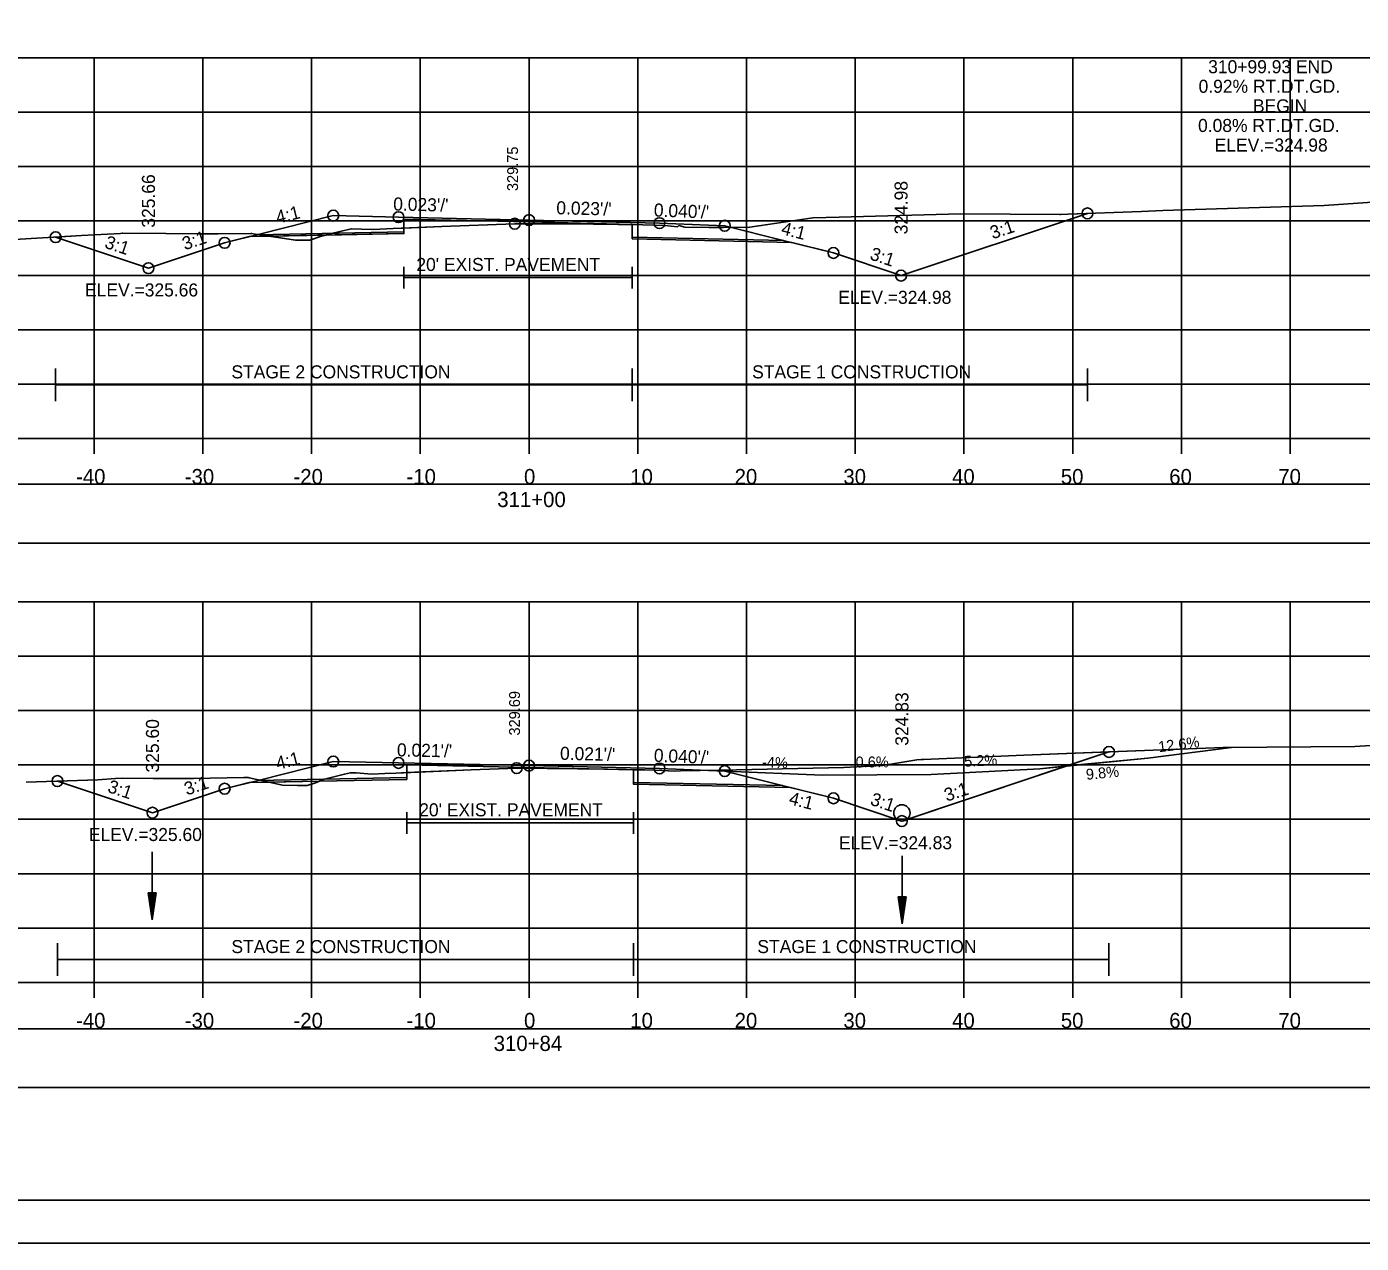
# Model space of a CAD drawing. Extents: x 1376273 to 1384221, y 378927 to 384592.
# Drawn here: x 1381312.2 to 1381434.9, y 381605.2 to 381717 of the extents above; entities that cross this region are included whole.
import ezdxf

# ---------------------------------------------------------------- set-up
doc = ezdxf.new("R2010")
doc.units = 0
for name, color, linetype in [('R_Alt Surface', 7, 'Continuous'), ('R_Axis', 7, 'Continuous'), ('R_Axis Annot', 7, 'Continuous'), ('R_Border', 7, 'Continuous'), ('R_Border Notes', 7, 'Continuous'), ('R_Contours', 7, 'Continuous'), ('R_Dimension', 7, 'Continuous'), ('R_Drive', 7, 'Continuous'), ('R_Exist Surface', 7, 'Continuous'), ('R_Fin Surface', 7, 'Continuous'), ('R_Grid', 7, 'Continuous'), ('R_No Plot', 7, 'Continuous'), ('R_Water', 7, 'Continuous'), ('R_Xsect Elev', 7, 'Continuous'), ('R_Xsect Slope', 7, 'Continuous'), ('T_Detection Zones', 7, 'Continuous'), ('T_Notes', 7, 'Continuous')]:
    doc.layers.add(name, color=color, linetype=linetype)

msp = doc.modelspace()

# ---------------------------------------------------------------- linework, layer by layer
at = {"layer": 'R_Alt Surface'}
for points in [[(1381333.33, 381697.92), (1381346.84, 381698.19), (1381346.85, 381699.36), (1381358.35, 381699.09), (1381367.83, 381698.87), (1381367.84, 381697.7), (1381381.78, 381697.38)], [(1381346.85, 381694.97), (1381346.85, 381692.97)], [(1381367.83, 381694.97), (1381367.83, 381692.97)], [(1381346.85, 381693.97), (1381367.83, 381693.97)], [(1381333.34, 381647.74), (1381347.1, 381648.01), (1381347.11, 381649.18), (1381358.35, 381648.94), (1381367.96, 381648.74), (1381367.97, 381647.57), (1381381.68, 381647.28)], [(1381347.11, 381644.84), (1381347.11, 381642.84)], [(1381367.96, 381644.84), (1381367.96, 381642.84)], [(1381347.11, 381643.84), (1381367.96, 381643.84)]]:
    msp.add_lwpolyline(points, dxfattribs=at)
at = {"layer": 'R_Axis'}
for p, q in [((1381208.35, 381679.18), (1381508.35, 381679.18)), ((1381318.35, 381677.78), (1381318.35, 381679.18)), ((1381328.35, 381677.78), (1381328.35, 381679.18)), ((1381338.35, 381677.78), (1381338.35, 381679.18)), ((1381348.35, 381677.78), (1381348.35, 381679.18)), ((1381358.35, 381677.78), (1381358.35, 381679.18)), ((1381368.35, 381677.78), (1381368.35, 381679.18)), ((1381378.35, 381677.78), (1381378.35, 381679.18)), ((1381388.35, 381677.78), (1381388.35, 381679.18)), ((1381398.35, 381677.78), (1381398.35, 381679.18)), ((1381408.35, 381677.78), (1381408.35, 381679.18)), ((1381418.35, 381677.78), (1381418.35, 381679.18)), ((1381428.35, 381677.78), (1381428.35, 381679.18)), ((1381208.35, 381629.18), (1381508.35, 381629.18)), ((1381318.35, 381627.78), (1381318.35, 381629.18)), ((1381328.35, 381627.78), (1381328.35, 381629.18)), ((1381338.35, 381627.78), (1381338.35, 381629.18)), ((1381348.35, 381627.78), (1381348.35, 381629.18)), ((1381358.35, 381627.78), (1381358.35, 381629.18)), ((1381368.35, 381627.78), (1381368.35, 381629.18)), ((1381378.35, 381627.78), (1381378.35, 381629.18)), ((1381388.35, 381627.78), (1381388.35, 381629.18)), ((1381398.35, 381627.78), (1381398.35, 381629.18)), ((1381408.35, 381627.78), (1381408.35, 381629.18)), ((1381418.35, 381627.78), (1381418.35, 381629.18)), ((1381428.35, 381627.78), (1381428.35, 381629.18))]:
    msp.add_line(p, q, dxfattribs=at)
at = {"layer": 'R_Axis Annot'}
for points in [[(1381207.5, 381669.57), (1381509.19, 381669.57), (1381509.19, 381674.98), (1381207.5, 381674.98)], [(1381207.5, 381619.52), (1381509.19, 381619.52), (1381509.19, 381624.93), (1381207.5, 381624.93)]]:
    msp.add_lwpolyline(points, close=True, dxfattribs=at)
at = {"layer": 'R_Border'}
msp.add_line((1381516.53, 381609.18), (1381200.35, 381609.18), dxfattribs=at)
at = {"layer": 'R_Contours'}
for points in [[(1381367.83, 381698.85), (1381368.83, 381698.84), (1381370.83, 381698.75), (1381372, 381698.65), (1381372.12, 381698.76), (1381372.68, 381698.62), (1381374.93, 381698.57), (1381376.23, 381698.58), (1381378.65, 381698.6), (1381384.45, 381699.48), (1381386.88, 381699.52), (1381398.03, 381699.83), (1381407.17, 381699.78), (1381407.26, 381699.79), (1381407.89, 381699.81), (1381409.71, 381699.88), (1381392.57, 381694.16), (1381386.35, 381696.24), (1381382.52, 381697.2), (1381367.84, 381697.54)], [(1381367.96, 381648.73), (1381368.96, 381648.71), (1381369.96, 381648.69), (1381371.77, 381648.61), (1381372.27, 381648.64), (1381375.92, 381648.69), (1381377.44, 381648.71), (1381387.29, 381648.94), (1381390.88, 381649.13), (1381394.01, 381649.63), (1381394.43, 381649.67), (1381394.63, 381649.69), (1381403.86, 381650.07), (1381411.69, 381650.37), (1381392.64, 381644.02), (1381386.35, 381646.11), (1381382.41, 381647.1), (1381367.97, 381647.4)]]:
    msp.add_lwpolyline(points, close=True, dxfattribs=at)
at = {"layer": 'R_Dimension'}
for p, q in [((1381314.81, 381682.61), (1381314.81, 381685.61)), ((1381367.83, 381682.61), (1381367.83, 381685.61)), ((1381409.71, 381682.61), (1381409.71, 381685.61)), ((1381314.81, 381684.11), (1381409.71, 381684.11)), ((1381314.98, 381629.78), (1381314.98, 381632.78)), ((1381367.96, 381629.78), (1381367.96, 381632.78)), ((1381411.69, 381629.78), (1381411.69, 381632.78)), ((1381314.98, 381631.28), (1381411.69, 381631.28))]:
    msp.add_line(p, q, dxfattribs=at)
at = {"layer": 'R_Drive'}
for p, q in [((1381415.27, 381649.81), (1381422.95, 381650.78)), ((1381405.33, 381648.83), (1381415.27, 381649.81)), ((1381376.35, 381648.61), (1381385.34, 381648.25)), ((1381385.34, 381648.25), (1381395.34, 381648.31)), ((1381395.34, 381648.31), (1381405.33, 381648.83))]:
    msp.add_line(p, q, dxfattribs=at)
at = {"layer": 'R_Exist Surface'}
for points in [[(1381309.48, 381697.38), (1381317.19, 381697.83), (1381320.78, 381698.04), (1381320.92, 381698.05), (1381321, 381698.05), (1381324.94, 381698.03), (1381327.97, 381698.01), (1381328.02, 381698.01), (1381328.06, 381698), (1381329.75, 381698.01), (1381332.78, 381698.02), (1381332.86, 381698.02), (1381332.97, 381698), (1381336.88, 381697.43), (1381337.95, 381697.41), (1381338.18, 381697.41), (1381339.25, 381697.77), (1381340.06, 381697.99), (1381340.95, 381698.2), (1381342.01, 381698.47), (1381342.94, 381698.42), (1381344.04, 381698.4), (1381344.62, 381698.43), (1381345.85, 381698.48), (1381350.33, 381698.66), (1381357.04, 381698.93), (1381362.02, 381698.92), (1381368.83, 381698.84), (1381370.83, 381698.75), (1381372, 381698.65), (1381372.12, 381698.76), (1381372.68, 381698.62), (1381374.93, 381698.57), (1381376.23, 381698.58), (1381378.65, 381698.6), (1381384.45, 381699.48), (1381386.88, 381699.52), (1381398.03, 381699.83), (1381407.17, 381699.78), (1381407.26, 381699.79), (1381407.89, 381699.81), (1381414.67, 381700.06), (1381416.64, 381700.14), (1381431.48, 381700.59), (1381439.46, 381701.16)], [(1381312.11, 381647.6), (1381318.69, 381647.82), (1381320.33, 381647.93), (1381320.95, 381647.96), (1381323.79, 381647.94), (1381327.5, 381647.92), (1381332.13, 381648.01), (1381332.52, 381648.02), (1381332.62, 381648), (1381335.69, 381647.31), (1381337.07, 381647.29), (1381337.95, 381647.28), (1381338.82, 381647.57), (1381339.42, 381647.84), (1381341.37, 381648.33), (1381341.92, 381648.46), (1381342.45, 381648.44), (1381343.9, 381648.34), (1381345.08, 381648.39), (1381346.11, 381648.43), (1381353.03, 381648.71), (1381357.22, 381648.88), (1381365.61, 381648.78), (1381368.96, 381648.71), (1381369.96, 381648.69), (1381371.77, 381648.61), (1381372.27, 381648.64), (1381375.92, 381648.69), (1381377.44, 381648.71), (1381387.29, 381648.94), (1381390.88, 381649.13), (1381394.01, 381649.63), (1381394.43, 381649.67), (1381394.63, 381649.69), (1381403.86, 381650.07), (1381414.94, 381650.49), (1381422.18, 381650.77), (1381434.3, 381650.87), (1381452.14, 381651.96)]]:
    msp.add_lwpolyline(points, dxfattribs=at)
at = {"layer": 'R_Fin Surface'}
for points in [[(1381314.81, 381697.69), (1381323.35, 381694.84), (1381330.35, 381697.17), (1381333.55, 381697.97), (1381340.35, 381699.67), (1381346.35, 381699.53), (1381358.35, 381699.26), (1381370.35, 381698.98), (1381376.35, 381698.74), (1381381.73, 381697.39), (1381386.35, 381696.24), (1381392.57, 381694.16), (1381409.71, 381699.88)], [(1381314.98, 381647.69), (1381323.72, 381644.78), (1381330.35, 381646.99), (1381333.55, 381647.79), (1381340.35, 381649.49), (1381346.35, 381649.36), (1381358.35, 381649.11), (1381370.35, 381648.85), (1381376.35, 381648.61), (1381381.64, 381647.29), (1381386.35, 381646.11), (1381392.64, 381644.02), (1381411.69, 381650.37)]]:
    msp.add_lwpolyline(points, dxfattribs=at)
at = {"layer": 'R_Grid'}
for p, q in [((1381208.35, 381714.18), (1381508.35, 381714.18)), ((1381318.35, 381679.18), (1381318.35, 381714.18)), ((1381328.35, 381679.18), (1381328.35, 381714.18)), ((1381338.35, 381679.18), (1381338.35, 381714.18)), ((1381348.35, 381679.18), (1381348.35, 381714.18)), ((1381358.35, 381679.18), (1381358.35, 381714.18)), ((1381368.35, 381679.18), (1381368.35, 381714.18)), ((1381378.35, 381679.18), (1381378.35, 381714.18)), ((1381388.35, 381679.18), (1381388.35, 381714.18)), ((1381398.35, 381679.18), (1381398.35, 381714.18)), ((1381408.35, 381679.18), (1381408.35, 381714.18)), ((1381418.35, 381679.18), (1381418.35, 381714.18)), ((1381428.35, 381679.18), (1381428.35, 381714.18)), ((1381208.35, 381709.18), (1381508.35, 381709.18)), ((1381208.35, 381704.18), (1381508.35, 381704.18)), ((1381208.35, 381699.18), (1381508.35, 381699.18)), ((1381208.35, 381694.18), (1381508.35, 381694.18)), ((1381208.35, 381689.18), (1381508.35, 381689.18)), ((1381208.35, 381684.18), (1381508.35, 381684.18)), ((1381208.35, 381679.18), (1381508.35, 381679.18)), ((1381208.35, 381664.18), (1381508.35, 381664.18)), ((1381318.35, 381629.18), (1381318.35, 381664.18)), ((1381328.35, 381629.18), (1381328.35, 381664.18)), ((1381338.35, 381629.18), (1381338.35, 381664.18)), ((1381348.35, 381629.18), (1381348.35, 381664.18)), ((1381358.35, 381629.18), (1381358.35, 381664.18)), ((1381368.35, 381629.18), (1381368.35, 381664.18)), ((1381378.35, 381629.18), (1381378.35, 381664.18)), ((1381388.35, 381629.18), (1381388.35, 381664.18)), ((1381398.35, 381629.18), (1381398.35, 381664.18)), ((1381408.35, 381629.18), (1381408.35, 381664.18)), ((1381418.35, 381629.18), (1381418.35, 381664.18)), ((1381428.35, 381629.18), (1381428.35, 381664.18)), ((1381208.35, 381659.18), (1381508.35, 381659.18)), ((1381208.35, 381654.18), (1381508.35, 381654.18)), ((1381208.35, 381649.18), (1381508.35, 381649.18)), ((1381208.35, 381644.18), (1381508.35, 381644.18)), ((1381208.35, 381639.18), (1381508.35, 381639.18)), ((1381208.35, 381634.18), (1381508.35, 381634.18)), ((1381208.35, 381629.18), (1381508.35, 381629.18))]:
    msp.add_line(p, q, dxfattribs=at)
at = {"layer": 'R_No Plot'}
msp.add_line((1381187.95, 381605.21), (1381521.28, 381605.21), dxfattribs=at)
for points in [[(1381187.94, 381818.54), (1381521.28, 381818.54), (1381521.28, 381605.2), (1381187.94, 381605.2)], [(1381434.27, 381814.64), (1381434.27, 381804.76), (1381470, 381804.76), (1381470, 381801.84), (1381493.2, 381801.84), (1381493.2, 381777.51), (1381516.53, 381777.51), (1381516.53, 381609.18), (1381200.35, 381609.18), (1381200.35, 381814.64)]]:
    msp.add_lwpolyline(points, close=True, dxfattribs=at)
for points in [[(1381332.6, 381697.74), (1381346.84, 381698.02), (1381346.85, 381699.36), (1381358.35, 381699.09), (1381367.83, 381698.87), (1381367.84, 381697.54), (1381382.52, 381697.2)], [(1381332.61, 381647.56), (1381347.1, 381647.85), (1381347.11, 381649.18), (1381358.35, 381648.94), (1381367.96, 381648.74), (1381367.97, 381647.4), (1381382.41, 381647.1)]]:
    msp.add_lwpolyline(points, dxfattribs=at)
for centre in [(1381340.35, 381699.67), (1381346.35, 381699.53), (1381357.04, 381698.93), (1381358.35, 381699.26), (1381370.35, 381698.98), (1381409.71, 381699.88), (1381314.81, 381697.69), (1381376.35, 381698.74), (1381330.35, 381697.17), (1381386.35, 381696.24), (1381323.35, 381694.84), (1381323.35, 381694.84), (1381392.57, 381694.16), (1381392.57, 381694.16), (1381411.69, 381650.37), (1381340.35, 381649.49), (1381346.35, 381649.36), (1381357.22, 381648.88), (1381358.35, 381649.11), (1381370.35, 381648.85), (1381376.35, 381648.61), (1381314.98, 381647.69), (1381330.35, 381646.99), (1381386.35, 381646.11), (1381323.72, 381644.78), (1381323.72, 381644.78), (1381392.64, 381644.02), (1381392.64, 381644.02)]:
    msp.add_circle(centre, 0.5, dxfattribs=at)
at = {"layer": 'R_Water'}
for p, q in [((1381323.7, 381641.18), (1381323.7, 381634.93)), ((1381392.68, 381640.81), (1381392.68, 381634.56)), ((1381323.32, 381637.43), (1381323.7, 381634.93)), ((1381324.07, 381637.43), (1381323.32, 381637.43)), ((1381323.39, 381637.43), (1381323.7, 381635.35)), ((1381323.45, 381637.43), (1381323.7, 381635.78)), ((1381323.51, 381637.43), (1381323.7, 381636.2)), ((1381323.58, 381637.43), (1381323.7, 381636.62)), ((1381323.64, 381637.43), (1381323.7, 381637.04)), ((1381324.07, 381637.43), (1381323.7, 381634.93)), ((1381323.82, 381637.43), (1381323.7, 381636.62)), ((1381323.95, 381637.43), (1381323.7, 381635.78)), ((1381324.01, 381637.43), (1381323.7, 381635.35)), ((1381323.89, 381637.43), (1381323.7, 381636.2)), ((1381323.76, 381637.43), (1381323.7, 381637.04)), ((1381392.3, 381637.06), (1381392.68, 381634.56)), ((1381393.05, 381637.06), (1381392.3, 381637.06)), ((1381392.37, 381637.06), (1381392.68, 381634.98)), ((1381392.43, 381637.06), (1381392.68, 381635.41)), ((1381392.49, 381637.06), (1381392.68, 381635.82)), ((1381392.56, 381637.06), (1381392.68, 381636.25)), ((1381392.62, 381637.06), (1381392.68, 381636.67)), ((1381393.05, 381637.06), (1381392.68, 381634.56)), ((1381392.8, 381637.06), (1381392.68, 381636.25)), ((1381392.93, 381637.06), (1381392.68, 381635.41)), ((1381392.99, 381637.06), (1381392.68, 381634.98)), ((1381392.87, 381637.06), (1381392.68, 381635.82)), ((1381392.74, 381637.06), (1381392.68, 381636.67))]:
    msp.add_line(p, q, dxfattribs=at)
msp.add_circle((1381392.64, 381644.77), 0.75, dxfattribs=at)
at = {"layer": 'T_Detection Zones'}
for points in [[(1381346.84, 381698.52), (1381350.33, 381698.66), (1381357.04, 381698.93), (1381362.02, 381698.92), (1381367.83, 381698.85), (1381367.83, 381698.87), (1381358.35, 381699.09), (1381346.85, 381699.36)], [(1381339.65, 381697.88), (1381340.06, 381697.99), (1381340.95, 381698.2), (1381342.01, 381698.47), (1381342.94, 381698.42), (1381344.04, 381698.4), (1381344.62, 381698.43), (1381345.85, 381698.48), (1381346.84, 381698.52), (1381346.84, 381698.02)], [(1381314.81, 381697.69), (1381317.19, 381697.83), (1381320.78, 381698.04), (1381320.92, 381698.05), (1381321, 381698.05), (1381324.94, 381698.03), (1381327.97, 381698.01), (1381328.02, 381698.01), (1381328.06, 381698), (1381329.75, 381698.01), (1381332.78, 381698.02), (1381332.86, 381698.02), (1381332.97, 381698), (1381334.5, 381697.78), (1381332.6, 381697.74), (1381330.35, 381697.17), (1381323.35, 381694.84)], [(1381334.5, 381697.78), (1381336.88, 381697.43), (1381337.95, 381697.41), (1381338.18, 381697.41), (1381339.25, 381697.77), (1381339.65, 381697.88)], [(1381347.1, 381648.47), (1381353.03, 381648.71), (1381357.22, 381648.88), (1381365.61, 381648.78), (1381367.96, 381648.73), (1381367.96, 381648.74), (1381358.35, 381648.94), (1381347.11, 381649.18)], [(1381314.98, 381647.69), (1381318.69, 381647.82), (1381320.33, 381647.93), (1381320.95, 381647.96), (1381323.79, 381647.94), (1381327.5, 381647.92), (1381332.13, 381648.01), (1381332.52, 381648.02), (1381332.62, 381648), (1381334.44, 381647.59), (1381332.61, 381647.56), (1381330.35, 381646.99), (1381323.72, 381644.78)], [(1381339.06, 381647.68), (1381339.42, 381647.84), (1381341.37, 381648.33), (1381341.92, 381648.46), (1381342.45, 381648.44), (1381343.9, 381648.34), (1381345.08, 381648.39), (1381346.11, 381648.43), (1381347.1, 381648.47), (1381347.1, 381647.85)], [(1381334.44, 381647.59), (1381335.69, 381647.31), (1381337.07, 381647.29), (1381337.95, 381647.28), (1381338.82, 381647.57), (1381339.06, 381647.68)]]:
    msp.add_lwpolyline(points, close=True, dxfattribs=at)
at = {"layer": 'T_Notes'}
for p, q in [((1381411.69, 381650.37), (1381407.82, 381649.08)), ((1381415.27, 381649.81), (1381422.95, 381650.78)), ((1381407.82, 381649.08), (1381405.33, 381648.83)), ((1381407.82, 381649.08), (1381415.27, 381649.81)), ((1381385.34, 381648.25), (1381376.35, 381648.61)), ((1381395.34, 381648.31), (1381385.34, 381648.25)), ((1381405.33, 381648.83), (1381395.34, 381648.31))]:
    msp.add_line(p, q, dxfattribs=at)
for points in [[(1381422.95, 381650.78), (1381422.18, 381650.77), (1381414.94, 381650.49), (1381411.69, 381650.37)], [(1381376.35, 381648.61), (1381381.64, 381647.29), (1381386.35, 381646.11), (1381392.64, 381644.02), (1381407.82, 381649.08)]]:
    msp.add_lwpolyline(points, dxfattribs=at)

# ---------------------------------------------------------------- texts
at = {"layer": 'R_Alt Surface'}
for p in [(1381347.99, 381694.58), (1381348.25, 381644.45)]:
    msp.add_text("20' EXIST. PAVEMENT", height=1.2, dxfattribs=at).set_placement(p)
at = {"layer": 'R_Axis Annot'}
for s, p in [('-40', (1381316.69, 381674.98)), ('-30', (1381326.69, 381674.98)), ('-20', (1381336.69, 381674.98)), ('-10', (1381347.08, 381674.98)), ('0', (1381357.89, 381674.98)), ('10', (1381367.66, 381674.98)), ('20', (1381377.26, 381674.98)), ('30', (1381387.26, 381674.98)), ('40', (1381397.26, 381674.98)), ('50', (1381407.26, 381674.98)), ('60', (1381417.23, 381674.98)), ('70', (1381427.26, 381674.98)), ('311+00', (1381355.43, 381672.88)), ('-40', (1381316.69, 381624.98)), ('-30', (1381326.69, 381624.98)), ('-20', (1381336.69, 381624.98)), ('-10', (1381347.08, 381624.98)), ('0', (1381357.89, 381624.98)), ('10', (1381367.66, 381624.98)), ('20', (1381377.26, 381624.98)), ('30', (1381387.26, 381624.98)), ('40', (1381397.26, 381624.98)), ('50', (1381407.26, 381624.98)), ('60', (1381417.23, 381624.98)), ('70', (1381427.26, 381624.98)), ('310+84', (1381355.1, 381622.88))]:
    msp.add_text(s, height=1.4, dxfattribs=at).set_placement(p)
at = {"layer": 'R_Border Notes'}
for s, p in [('ELEV.=325.66', (1381317.52, 381692.24)), ('ELEV.=324.98', (1381386.8, 381691.56)), ('ELEV.=325.60', (1381317.87, 381642.18)), ('ELEV.=324.83', (1381386.86, 381641.42))]:
    msp.add_text(s, height=1.2, dxfattribs=at).set_placement(p)
at = {"layer": 'R_Dimension'}
for s, p in [('STAGE 2 CONSTRUCTION', (1381330.98, 381684.71)), ('STAGE 1 CONSTRUCTION', (1381378.87, 381684.71)), ('STAGE 2 CONSTRUCTION', (1381330.98, 381631.88)), ('STAGE 1 CONSTRUCTION', (1381379.35, 381631.88))]:
    msp.add_text(s, height=1.2, dxfattribs=at).set_placement(p)
at = {"layer": 'R_Drive'}
for s, rotation, p in [('12.6%', 7.1803, (1381416.29, 381650.34)), ('-4%', 357.7094, (1381379.76, 381648.95)), ('0.6%', 0.3434, (1381388.39, 381648.94)), ('5.2%', 2.9774, (1381398.39, 381649)), ('9.8%', 5.6114, (1381409.62, 381647.8))]:
    msp.add_text(s, height=1, rotation=rotation, dxfattribs=at).set_placement(p)
at = {"layer": 'R_Xsect Elev'}
for s, height, rotation, p in [('310+99.93 END', 1.2, 360, (1381420.81, 381712.76)), ('0.92% RT.DT.GD.', 1.2, 360, (1381419.93, 381710.96)), ('BEGIN', 1.2, 360, (1381424.93, 381709.16)), ('0.08% RT.DT.GD.', 1.2, 360, (1381419.88, 381707.36)), ('ELEV.=324.98', 1.2, 360, (1381421.41, 381705.56)), ('329.75', 1, 90, (1381357.34, 381701.93)), ('325.66', 1.2, 90, (1381323.95, 381698.56)), ('324.98', 1.2, 90, (1381393.17, 381697.95)), ('329.69', 1, 90, (1381357.52, 381651.88)), ('324.83', 1.2, 90, (1381393.24, 381650.94)), ('325.60', 1.2, 90, (1381324.32, 381648.48))]:
    msp.add_text(s, height=height, rotation=rotation, dxfattribs=at).set_placement(p)
at = {"layer": 'R_Xsect Slope'}
for s, rotation, p in [("0.023'/'", 358.6698, (1381345.85, 381700.15)), ("0.023'/'", 358.6698, (1381360.85, 381699.8)), ("0.040'/'", 357.7094, (1381369.81, 381699.6)), ('4:1', 14.0362, (1381335.23, 381698.91)), ('3:1', 18.4349, (1381326.69, 381696.48)), ('4:1', 345.9638, (1381381.47, 381697.97)), ('3:1', 18.4349, (1381400.99, 381697.49)), ('3:1', 341.5651, (1381319.24, 381696.74)), ('3:1', 341.5651, (1381389.62, 381695.67)), ('4:1', 14.0362, (1381335.23, 381648.72)), ("0.021'/'", 358.7828, (1381346.19, 381649.97)), ("0.021'/'", 358.7828, (1381361.19, 381649.65)), ("0.040'/'", 357.7094, (1381369.81, 381649.47)), ('3:1', 18.4349, (1381326.88, 381646.36)), ('3:1', 341.5651, (1381319.51, 381646.71)), ('4:1', 345.9638, (1381382.18, 381645.58)), ('3:1', 341.5651, (1381389.65, 381645.54)), ('3:1', 18.4349, (1381396.77, 381645.79))]:
    msp.add_text(s, height=1.2, rotation=rotation, dxfattribs=at).set_placement(p)

doc.saveas('drawing.dxf')
